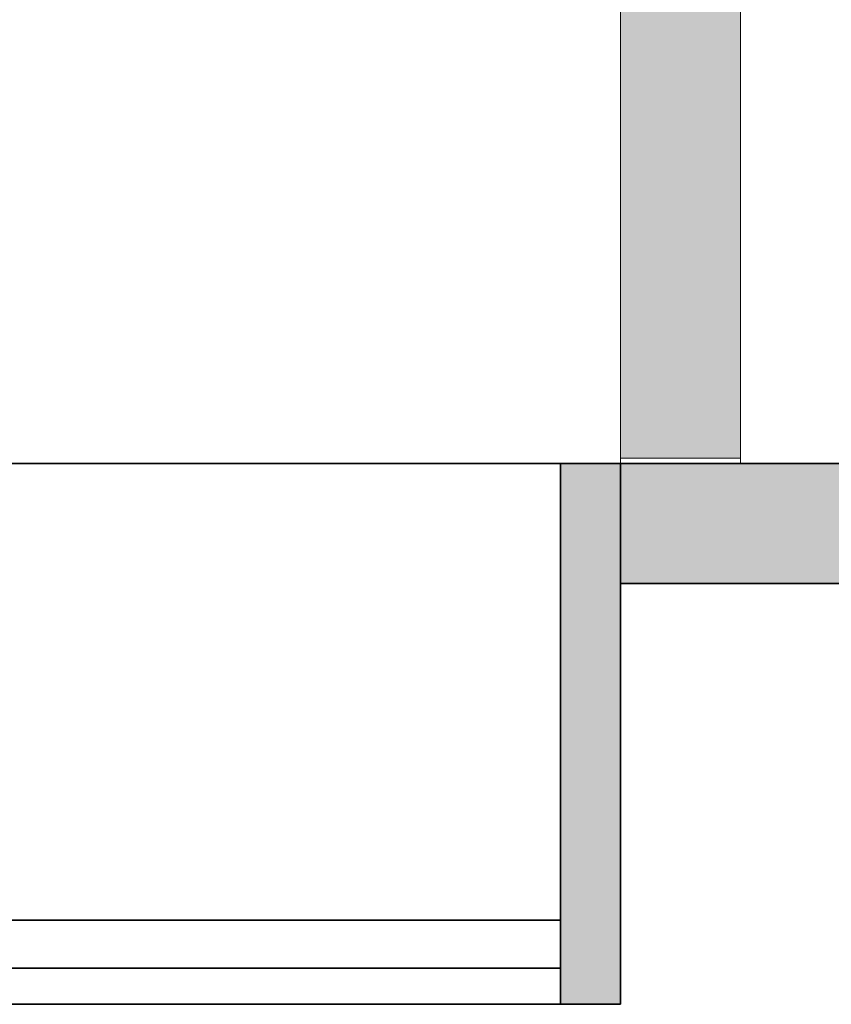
# Model space of a CAD drawing. Header units: inches. Extents: x 15 to 546804, y -66 to 267312.
# Tile 320 of 478: x 427517 to 428193, y 134656 to 135475. Entities that reach past the tile are written whole.
import ezdxf

# ---------------------------------------------------------------- set-up
doc = ezdxf.new("R2010")
doc.units = ezdxf.units.IN
doc.header["$MEASUREMENT"] = 0

msp = doc.modelspace()

# ---------------------------------------------------------------- hatches: boundary and pattern name
at = {"lineweight": 20}
h = msp.add_hatch(color=7, dxfattribs=at)
h.dxf.hatch_style = 1
h.paths.add_polyline_path([(428017.11, 135110.03), (428117.11, 135110.03), (428117.11, 138155.71), (428017.11, 138155.71)])
h = msp.add_hatch(color=7, dxfattribs=at)
h.dxf.hatch_style = 1
h.paths.add_polyline_path([(428017.11, 135105.71), (427967.11, 135105.71), (427967.11, 134725.71), (427967.11, 134655.71), (428017.11, 134655.71)])
h.paths.add_polyline_path([(426867.11, 135105.71), (426817.11, 135105.71), (426817.11, 134655.71), (426867.11, 134655.71), (426867.11, 134725.71), (426867.11, 134725.71)])
h.paths.add_polyline_path([(424217.11, 135105.71), (424167.11, 135105.71), (424167.11, 135005.71), (424167.11, 134655.71), (424217.11, 134655.71)])
h = msp.add_hatch(color=7, dxfattribs=at)
h.dxf.hatch_style = 1
h.paths.add_polyline_path([(428017.11, 135005.71), (430738.17, 135005.71), (430738.17, 135105.71), (428017.11, 135105.71)])

# ---------------------------------------------------------------- linework, layer by layer
at = {"color": 7, "lineweight": 20}
for p, q in [((428017.11, 142155.71, 3000), (428017.11, 135105.71, 3000)), ((428117.11, 135105.71, 3000), (428117.11, 142155.71, 3000)), ((428017.11, 138155.71, 300), (428017.11, 135105.71, 300)), ((428017.11, 138155.71, 300), (428017.11, 135110.03, 300)), ((428117.11, 135105.71, 300), (428117.11, 138155.71, 300)), ((428117.11, 135110.03, 300), (428117.11, 138155.71, 300)), ((427967.11, 134725.71, 300), (427967.11, 135105.71, 300)), ((427967.11, 135105.71, 300), (428017.11, 135105.71, 300)), ((428017.11, 135110.03, 300), (428117.11, 135110.03, 300)), ((428017.11, 135105.71, 300), (428126.84, 135105.71, 300)), ((428017.11, 135105.71, 300), (428117.11, 135105.71, 300)), ((428017.11, 135105.71, 300), (428017.11, 135105.71, 3000)), ((428017.11, 135105.71, 3000), (428117.11, 135105.71, 3000)), ((430738.17, 135105.71, 300), (428017.11, 135105.71, 300)), ((428017.11, 135105.71, 300), (428017.11, 135005.71, 300)), ((428117.11, 135105.71, 300), (428117.11, 135105.71, 3000)), ((428017.11, 135005.71, 300), (430738.17, 135005.71, 300)), ((426867.11, 134725.71, 300), (427967.11, 134725.71, 300))]:
    msp.add_line(p, q, dxfattribs=at)
at = {"color": 7}
for p, q in [((428017.11, 135105.71, 3000), (426817.11, 135105.71, 3000)), ((426867.11, 135105.71, 2950), (427967.11, 135105.71, 2950)), ((427967.11, 135105.71, 315.83), (428017.11, 135105.71, 315.83)), ((427967.11, 135105.71, 2950), (427967.11, 135105.71, 315.83)), ((427967.11, 134655.71, 315.83), (427967.11, 135105.71, 315.83)), ((427967.11, 134655.71, 2950), (427967.11, 135105.71, 2950)), ((428017.11, 135105.71, 300), (428017.11, 135005.71, 300)), ((430742.2, 135105.71, 300), (428017.11, 135105.71, 300)), ((428017.11, 135105.71, 3000), (428017.11, 135005.71, 3000)), ((430742.2, 135105.71, 3000), (428017.11, 135105.71, 3000)), ((428017.11, 135105.71, 300), (428017.11, 135105.71, 3000)), ((428017.11, 135105.71, 315.83), (428017.11, 135105.71, 3000)), ((428017.11, 134655.71, 315.83), (428017.11, 135105.71, 315.83)), ((428017.11, 134655.71, 3000), (428017.11, 135105.71, 3000)), ((428017.11, 135005.71, 300), (430742.2, 135005.71, 300)), ((428017.11, 135005.71, 3000), (430742.2, 135005.71, 3000)), ((428017.11, 135005.71, 300), (428017.11, 135005.71, 3000)), ((426867.11, 134725.71, 2950), (427967.11, 134725.71, 2950)), ((427967.11, 134725.71, 325.83), (426867.11, 134725.71, 325.83)), ((427967.11, 134725.71, 2950), (427967.11, 134725.71, 325.83)), ((427967.11, 134725.71, 2950), (427967.11, 134685.71, 2950)), ((427967.11, 134725.71, 325.83), (427967.11, 134685.71, 325.83)), ((426867.11, 134685.71, 2950), (427967.11, 134685.71, 2950)), ((427967.11, 134685.71, 325.83), (426867.11, 134685.71, 325.83)), ((427967.11, 134685.71, 2950), (427967.11, 134685.71, 325.83)), ((428017.11, 134655.71, 3000), (426817.11, 134655.71, 3000)), ((426867.11, 134655.71, 2950), (427967.11, 134655.71, 2950)), ((427967.11, 134655.71, 2950), (427967.11, 134655.71, 315.83)), ((427967.11, 134655.71, 315.83), (428017.11, 134655.71, 315.83)), ((428017.11, 134655.71, 315.83), (428017.11, 134655.71, 3000))]:
    msp.add_line(p, q, dxfattribs=at)
at = {"color": 7, "lineweight": 20}
for points, invisible_edges in [([(428017.11, 138155.71, 2500), (428017.11, 135105.71, 3000), (428017.11, 142155.71, 3000)], 13), ([(428117.11, 135105.71, 3000), (428017.11, 142155.71, 3000), (428017.11, 135105.71, 3000)], 1), ([(428017.11, 142155.71, 3000), (428117.11, 135105.71, 3000), (428117.11, 142155.71, 3000)], 1), ([(428117.11, 138155.71, 2500), (428117.11, 142155.71, 3000), (428117.11, 135105.71, 3000)], 13), ([(428017.11, 135105.71, 3000), (428017.11, 138155.71, 2500), (428017.11, 135105.71, 300)], 3), ([(428017.11, 138155.71, 300), (428017.11, 135105.71, 300), (428017.11, 138155.71, 2500)], 2), ([(428117.11, 138155.71, 300), (428017.11, 135105.71, 300), (428017.11, 138155.71, 300)], 1), ([(428017.11, 135105.71, 300), (428117.11, 138155.71, 300), (428117.11, 135105.71, 300)], 1), ([(428117.11, 138155.71, 300), (428117.11, 135105.71, 3000), (428117.11, 135105.71, 300)], 1), ([(428117.11, 135105.71, 3000), (428117.11, 138155.71, 300), (428117.11, 138155.71, 2500)], 13), ([(428117.11, 135105.71, 3000), (428017.11, 135105.71, 300), (428117.11, 135105.71, 300)], 1), ([(428017.11, 135105.71, 300), (428117.11, 135105.71, 3000), (428017.11, 135105.71, 3000)], 1)]:
    msp.add_3dface(points, dxfattribs=dict(at, invisible_edges=invisible_edges))
at = {"color": 7}
for points, invisible_edges in [([(426817.11, 134655.71, 3000), (428017.11, 135105.71, 3000), (426817.11, 135105.71, 3000)], 1), ([(428017.11, 135105.71, 3000), (426817.11, 134655.71, 3000), (428017.11, 134655.71, 3000)], 1), ([(428017.11, 135105.71, 3000), (426867.11, 135105.71, 2950), (426817.11, 135105.71, 3000)], 3), ([(427967.11, 135105.71, 2950), (426867.11, 134655.71, 2950), (426867.11, 135105.71, 2950)], 1), ([(426867.11, 134655.71, 2950), (427967.11, 135105.71, 2950), (427967.11, 134655.71, 2950)], 1), ([(428017.11, 135105.71, 3000), (427967.11, 135105.71, 2950), (426867.11, 135105.71, 2950)], 13), ([(427967.11, 135105.71, 2950), (427967.11, 134655.71, 315.83), (427967.11, 134655.71, 2950)], 1), ([(427967.11, 134655.71, 315.83), (427967.11, 135105.71, 2950), (427967.11, 135105.71, 315.83)], 1), ([(428017.11, 135105.71, 315.83), (427967.11, 134655.71, 315.83), (427967.11, 135105.71, 315.83)], 1), ([(427967.11, 134655.71, 315.83), (428017.11, 135105.71, 315.83), (428017.11, 134655.71, 315.83)], 1), ([(427967.11, 135105.71, 315.83), (428017.11, 135105.71, 3000), (428017.11, 135105.71, 315.83)], 1), ([(428017.11, 135105.71, 3000), (427967.11, 135105.71, 315.83), (427967.11, 135105.71, 2950)], 13), ([(428017.11, 135105.71, 300), (430742.2, 135105.71, 3000), (430742.2, 135105.71, 300)], 1), ([(430742.2, 135105.71, 3000), (428017.11, 135105.71, 300), (428017.11, 135105.71, 3000)], 1), ([(428017.11, 135105.71, 3000), (428017.11, 135005.71, 300), (428017.11, 135005.71, 3000)], 1), ([(428017.11, 135005.71, 300), (428017.11, 135105.71, 3000), (428017.11, 135105.71, 300)], 1), ([(428017.11, 135005.71, 3000), (430742.2, 135105.71, 3000), (428017.11, 135105.71, 3000)], 1), ([(430742.2, 135105.71, 3000), (428017.11, 135005.71, 3000), (430742.2, 135005.71, 3000)], 1), ([(430742.2, 135105.71, 300), (428017.11, 135005.71, 300), (428017.11, 135105.71, 300)], 1), ([(428017.11, 135005.71, 300), (430742.2, 135105.71, 300), (430742.2, 135005.71, 300)], 1), ([(428017.11, 135105.71, 315.83), (428017.11, 134655.71, 3000), (428017.11, 134655.71, 315.83)], 1), ([(428017.11, 134655.71, 3000), (428017.11, 135105.71, 315.83), (428017.11, 135105.71, 3000)], 1), ([(430742.2, 135005.71, 3000), (428017.11, 135005.71, 300), (430742.2, 135005.71, 300)], 1), ([(428017.11, 135005.71, 300), (430742.2, 135005.71, 3000), (428017.11, 135005.71, 3000)], 1), ([(426867.11, 134725.71, 325.83), (427967.11, 134685.71, 325.83), (426867.11, 134685.71, 325.83)], 1), ([(427967.11, 134685.71, 325.83), (426867.11, 134725.71, 325.83), (427967.11, 134725.71, 325.83)], 1), ([(427967.11, 134685.71, 2950), (426867.11, 134725.71, 2950), (426867.11, 134685.71, 2950)], 1), ([(426867.11, 134725.71, 2950), (427967.11, 134685.71, 2950), (427967.11, 134725.71, 2950)], 1), ([(426867.11, 134725.71, 325.83), (427967.11, 134725.71, 2950), (427967.11, 134725.71, 325.83)], 1), ([(427967.11, 134725.71, 2950), (426867.11, 134725.71, 325.83), (426867.11, 134725.71, 2950)], 1), ([(427967.11, 134725.71, 325.83), (427967.11, 134685.71, 2950), (427967.11, 134685.71, 325.83)], 1), ([(427967.11, 134685.71, 2950), (427967.11, 134725.71, 325.83), (427967.11, 134725.71, 2950)], 1), ([(427967.11, 134685.71, 2950), (426867.11, 134685.71, 325.83), (427967.11, 134685.71, 325.83)], 1), ([(426867.11, 134685.71, 325.83), (427967.11, 134685.71, 2950), (426867.11, 134685.71, 2950)], 1), ([(426867.11, 134655.71, 2950), (428017.11, 134655.71, 3000), (426817.11, 134655.71, 3000)], 13), ([(427967.11, 134655.71, 2950), (428017.11, 134655.71, 3000), (426867.11, 134655.71, 2950)], 3), ([(428017.11, 134655.71, 3000), (427967.11, 134655.71, 315.83), (428017.11, 134655.71, 315.83)], 1), ([(427967.11, 134655.71, 315.83), (428017.11, 134655.71, 3000), (427967.11, 134655.71, 2950)], 3)]:
    msp.add_3dface(points, dxfattribs=dict(at, invisible_edges=invisible_edges))

doc.saveas('drawing.dxf')
